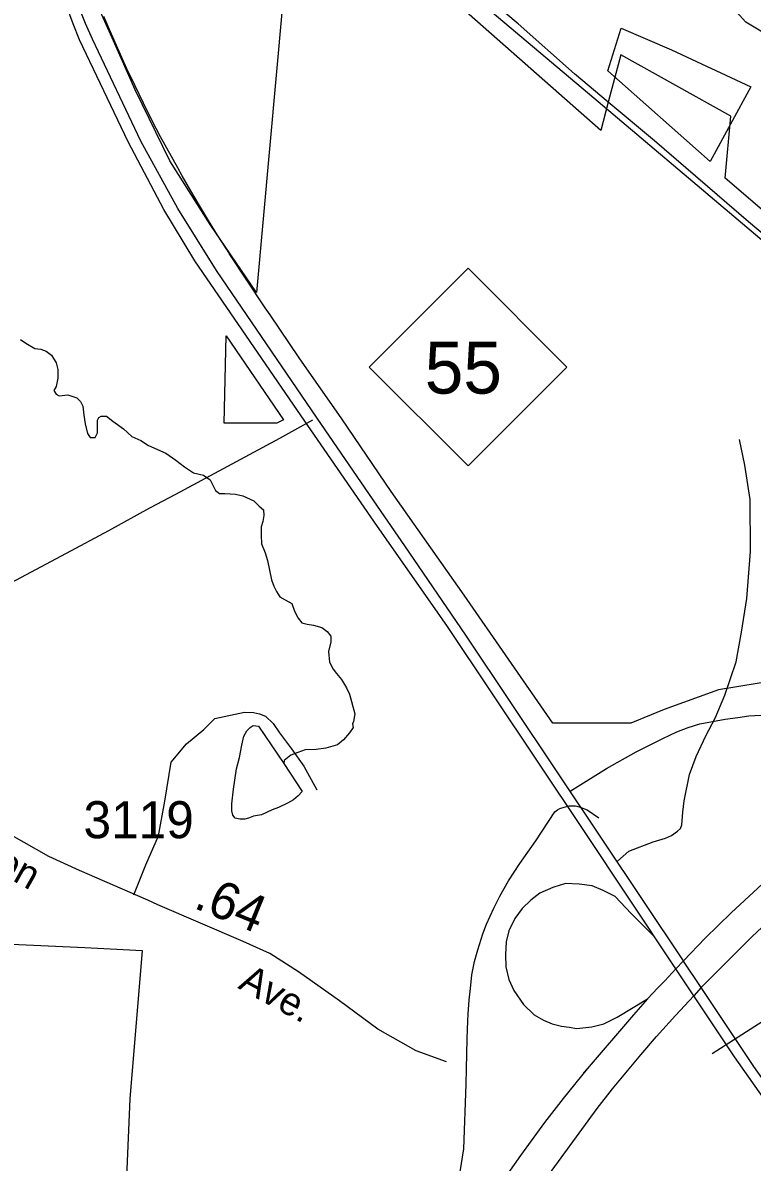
# Model space of a CAD drawing. Extents: x 2001466 to 2224147, y 644118 to 847247.
# Drawn here: x 2031371 to 2033830, y 760275 to 764118 of the extents above; entities that cross this region are included whole.
import ezdxf

# ---------------------------------------------------------------- set-up
doc = ezdxf.new("R2010")
doc.units = 0
for name, color, linetype in [('Exist Boundary Land Use Park Urban', 7, 'Continuous'), ('Exist Boundary Political City Limit New', 7, 'Continuous'), ('Exist Hydrographic Misc Water Feature', 7, 'Continuous'), ('Exist Railroad Mainline', 7, 'Continuous'), ('Exist Road Non-System Type 51', 7, 'Continuous'), ('Exist Road Primary Interstate Ramp 1 Lane Attributed', 7, 'Continuous'), ('Exist Road Primary NC Shield CELL', 7, 'Continuous'), ('Exist Road Primary NC Shield Number Label', 7, 'Continuous'), ('Exist Road Primary NC UnDivided 4 Lane Attributed', 7, 'Continuous'), ('Exist Road Secondary Mileage Hundredths English Label', 7, 'Continuous'), ('Exist Road Secondary Type 51 Attributed', 7, 'Continuous'), ('Exist Road Secondary Type 51 Label', 7, 'Continuous'), ('Exist Road Secondary Type 51 Number Label', 7, 'Continuous'), ('Map Preparation Boundary City Limit Buffer Line', 7, 'Continuous'), ('Prop Road Primary Interstate Projected', 7, 'Continuous')]:
    doc.layers.add(name, color=color, linetype=linetype)

msp = doc.modelspace()

# ---------------------------------------------------------------- linework, layer by layer
at = {"layer": 'Exist Boundary Land Use Park Urban'}
for points in [[(2033344.6, 763850.4), (2033319.5, 763755.1), (2032290.6, 764662.5), (2032158.9, 763208.7), (2032002.9, 763438), (2031866.4, 763652.6), (2031749.3, 763891.7), (2031676.2, 764057.6), (2031598.2, 764233.2), (2031525, 764447.9), (2031456.7, 764662.5), (2031398.2, 764891.8), (2031349.5, 765072.4), (2031300.7, 765321.2), (2031263.7, 765543.4)], [(2034626.3, 762833), (2033738.8, 763594.1), (2033758, 763802.6), (2033386.7, 764009.9), (2033344.6, 763850.4)]]:
    msp.add_lwpolyline(points, dxfattribs=at)
at = {"layer": 'Exist Boundary Political City Limit New'}
for points in [[(2032889.5, 764208.5), (2033296.2, 763864.3), (2033644.2, 763570), (2034496.2, 762849.6)], [(2033914.5, 761900.7), (2033716.4, 761867.7), (2033533.2, 761801.4), (2033420.4, 761755.9), (2033157.5, 761756.1), (2032858.4, 762187.5), (2032612.9, 762537.5), (2032446, 762781.7), (2032302.6, 762987.6), (2032205.1, 763132.7), (2032187.6, 763157), (2032066.6, 763339.7), (2032065.2, 763341.6), (2032064.6, 763342.9), (2032062.9, 763344.5), (2032058.4, 763352.8), (2032027.2, 763401.9), (2031996.6, 763451.4), (2031966.6, 763501.2), (2031937.1, 763551.4), (2031908.2, 763601.8), (2031893.2, 763628.4), (2031835.5, 763732.9), (2031806, 763789.9), (2031777.2, 763847.2), (2031749.1, 763904.8), (2031721.9, 763962.9), (2031695.1, 764021.2), (2031669.2, 764079.9), (2031644.1, 764138.9)], [(2033825.1, 763901.5), (2033688, 763650.1), (2033343.5, 763955.4), (2033388.2, 764099.3), (2033558.1, 764026.4), (2033825.1, 763901.5)], [(2032227.2, 762767.1), (2032050.1, 762767), (2032056.8, 763061.9), (2032249.4, 762779), (2032227.2, 762767.1)], [(2030960.6, 761027.4), (2031579.4, 760999.1), (2031773.2, 760989), (2031731.2, 760488.9), (2031691.2, 759539.8), (2031016.2, 759502.8)]]:
    msp.add_lwpolyline(points, dxfattribs=at)
at = {"layer": 'Exist Hydrographic Misc Water Feature'}
for points in [[(2035326.3, 762969.8), (2034967.2, 763262.7), (2034725.3, 763536.6), (2034217.1, 763927.6), (2034000.2, 764004.2), (2033808.3, 764119.7), (2033659.2, 764286.8), (2033392.2, 764252.9), (2033317.2, 764326.7), (2033300.1, 764435.3), (2033250.1, 764485.5), (2033233.1, 764587.5), (2033075.2, 764679.4), (2032767.2, 764695.5), (2032600.1, 764869.6), (2032442.2, 764935.2), (2032050.2, 765192.5), (2032033.1, 765370.1)], [(2031363.2, 763049.2), (2031381.3, 763037.4), (2031411.2, 763019.5), (2031431.3, 763017.5), (2031449.1, 763009.8), (2031467.2, 762997.1), (2031483.4, 762971.3), (2031489.1, 762949), (2031489.1, 762919.5), (2031482.8, 762890.9), (2031475, 762877.2), (2031483, 762865.5), (2031492.8, 762859.6), (2031522.8, 762863), (2031552.9, 762853.4), (2031564.8, 762840.8), (2031572.8, 762825.1), (2031576.7, 762794.7), (2031580.8, 762765.1), (2031588.6, 762732.9), (2031598.4, 762718.8), (2031614.4, 762719.3), (2031622.6, 762734.7), (2031622.6, 762762.6), (2031622.6, 762777.3), (2031626.7, 762787.1), (2031634.5, 762791)], [(2031634.5, 762791), (2031652.6, 762790.6), (2031674.7, 762774.6), (2031710.6, 762748.4), (2031738.7, 762722.4), (2031768.4, 762708.7), (2031794.5, 762692.6), (2031852.5, 762666.8), (2031886.3, 762642.3), (2031916.3, 762620.4), (2031946, 762600.1), (2031980.2, 762592), (2032002.2, 762575.9), (2032020.2, 762540.3), (2032034.2, 762530.2), (2032052, 762529.8), (2032088.3, 762528.3), (2032112.1, 762522.1), (2032150, 762505.7), (2032167.9, 762488.1), (2032181.8, 762475.5), (2032183.8, 762455.8), (2032179.7, 762436.2), (2032174, 762418.2), (2032173.8, 762389.5), (2032175.8, 762360), (2032187.5, 762330.2), (2032195.5, 762303.8), (2032209.5, 762239.5), (2032217.3, 762218), (2032225.5, 762199.8), (2032237.2, 762181.5), (2032255.2, 762171.3), (2032277.3, 762159.4), (2032287.2, 762133.8), (2032299.1, 762109.7), (2032311, 762093.9), (2032329, 762089.4), (2032351.2, 762085.7), (2032378.9, 762077.8), (2032396.9, 762065.1), (2032409, 762049.2), (2032408.8, 762029.6), (2032401, 761997.7), (2032404.7, 761961.6), (2032416.8, 761937.5), (2032428.7, 761923.4), (2032444.7, 761903.4), (2032462.5, 761875.1), (2032472.4, 761853.5), (2032490.4, 761786.7), (2032486.1, 761761.4), (2032482.2, 761753.3), (2032484.2, 761740.9), (2032472.1, 761723.1), (2032452.1, 761698.9), (2032432, 761682.9), (2032392, 761671.4), (2032360, 761667.1), (2032322.3, 761665.5), (2032297.9, 761656.9), (2032273.9, 761647.6), (2032251.9, 761629.2), (2032250.3, 761619.4)], [(2032250.3, 761619.4), (2032313, 761525.4), (2032299.1, 761510.9), (2032282.9, 761497.4), (2032263, 761485.4), (2032233.1, 761471.3), (2032211.1, 761463.5), (2032175, 761447), (2032149, 761441.8), (2032131.1, 761435.6), (2032119, 761431.8), (2032102.9, 761431.3), (2032086.9, 761435.7), (2032078.9, 761445.7), (2032075, 761459.7), (2032075, 761483.5), (2032081.1, 761533.4), (2032091.4, 761601.3), (2032101.4, 761639.7), (2032109.4, 761681.3), (2032115.6, 761711.5), (2032125.6, 761729.4), (2032137.5, 761741.5), (2032147.8, 761747.8), (2032165.8, 761745.8), (2032250.3, 761619.4)]]:
    msp.add_lwpolyline(points, dxfattribs=at)
at = {"layer": 'Exist Railroad Mainline'}
msp.add_lwpolyline([(2036207.3, 760295.8), (2036034, 760598.2), (2035874.7, 760878.4), (2035703.3, 761172.8), (2035518.2, 761509.2), (2035325.1, 761849.6), (2035221.6, 762027.7), (2035110, 762198), (2034986.5, 762358.3), (2034868.8, 762508.5), (2034773.2, 762616.7), (2034685.2, 762708.9), (2034613.5, 762773.2), (2034523.7, 762851.4), (2034371.9, 762979.7), (2034110.6, 763200.3), (2033817.2, 763446.9), (2033500, 763719.8), (2033344.6, 763850.4), (2033230.4, 763946.3), (2033041, 764114.8), (2032859.3, 764267.3)], dxfattribs=at)
at = {"layer": 'Exist Road Non-System Type 51'}
for points in [[(2033375.7, 761289.9), (2033413.7, 761323.7), (2033496, 761355.5), (2033537.9, 761367.4), (2033558.1, 761377.2), (2033577.9, 761391.2), (2033587.5, 761400.6), (2033592, 761413.1), (2033596.3, 761455.2), (2033600.2, 761493.2), (2033618.5, 761583), (2033640.7, 761642.9), (2033672.9, 761712.9), (2033705, 761772.8), (2033737.1, 761850.6), (2033775.4, 761962.6), (2033793.7, 762062.5), (2033812, 762176.3), (2033824.4, 762334.3), (2033823, 762510.3), (2033805.2, 762626.3), (2033787.4, 762712.2)], [(2031745.4, 761176.5), (2031785.2, 761277.7), (2031828.1, 761375.8), (2031849.6, 761492.3), (2031871, 761624.1), (2031923.1, 761685.4), (2031981.3, 761734.4), (2032018.1, 761771.2), (2032118.5, 761793.2), (2032148.5, 761791.2), (2032168.6, 761787), (2032188.4, 761779), (2032214.5, 761754.9), (2032236.3, 761722.8), (2032276.2, 761668.8), (2032318, 761610.7), (2032361.9, 761530.6)], [(2033694.3, 760641.2), (2033866.2, 760751.8), (2033988.9, 760862.3), (2034119.8, 760964.7), (2034214, 761017.9), (2034259, 761030.2), (2034296.9, 761037.1), (2034336.9, 761045.1), (2034440.9, 761054.7), (2034582.9, 761056.4), (2034744.9, 761063.9), (2034898.8, 761069.6), (2034994.9, 761071.2), (2035056.9, 761083.4), (2035110.1, 761095.7), (2035146.9, 761103.9), (2035187.8, 761124.4), (2035253.3, 761157.1)]]:
    msp.add_lwpolyline(points, dxfattribs=at)
at = {"layer": 'Exist Road Primary Interstate Ramp 1 Lane Attributed'}
for points in [[(2033216, 761526.4), (2033338, 761602.2), (2033438.5, 761658.6), (2033479.2, 761679.7), (2033528.9, 761704.1), (2033575.2, 761725.9), (2033613.6, 761740.7), (2033652.8, 761753.8), (2033738.3, 761769.1), (2033781.3, 761775.1), (2033818.3, 761780.1), (2033858.8, 761783.1)], [(2033501.4, 761033.9), (2033422.2, 761113.2), (2033367.4, 761170.7), (2033327.5, 761191.1), (2033290.4, 761207), (2033246.1, 761212.3), (2033199.9, 761215.3), (2033158, 761200.9), (2033113.2, 761182.1), (2033082.9, 761159), (2033054, 761130.2), (2033029.4, 761097), (2033009.2, 761055.1), (2033000.6, 761017.6), (2032997.7, 760975.7), (2032999.1, 760933.9), (2033009.2, 760890.6), (2033026.6, 760854.5), (2033058.3, 760806.9), (2033094.4, 760772.3), (2033126.2, 760753.5), (2033155.1, 760742), (2033186.9, 760733.3), (2033212.9, 760730.4), (2033238.9, 760726.1), (2033289.4, 760731.8), (2033329.9, 760742), (2033374.6, 760763.6), (2033476.9, 760825.7)]]:
    msp.add_lwpolyline(points, dxfattribs=at)
at = {"layer": 'Exist Road Primary NC Shield CELL'}
msp.add_lwpolyline([(2032538.6, 762956.9), (2032871.6, 763289.9), (2033204.6, 762956.9), (2032871.6, 762624)], close=True, dxfattribs=at)
at = {"layer": 'Exist Road Primary NC UnDivided 4 Lane Attributed'}
for points in [[(2033572.3, 760927.5), (2033262, 761393.5), (2032800.1, 762084.8), (2032566.9, 762419.3), (2032296.7, 762810.3), (2031951.2, 763315.5), (2031846.6, 763487.9), (2031725.6, 763716.7), (2031561.6, 764060.8), (2031540, 764114.7), (2031449.1, 764360.6)], [(2033597.7, 760953.8), (2033326.6, 761360.9), (2032864.7, 762052.2), (2032658.4, 762354), (2032578.9, 762470), (2032362.6, 762784.3), (2032023.4, 763282.5), (2031893.5, 763491.7), (2031768.7, 763719.2), (2031605.9, 764062.7), (2031582.5, 764115.3), (2031499.2, 764325.1)], [(2034994.5, 762017.5), (2034831.2, 761925.5), (2034772.3, 761891.6), (2034696.1, 761843.2), (2034551.8, 761751.3), (2034465.5, 761692.7), (2034400.4, 761645.8), (2034316.6, 761584.7), (2034181.3, 761482.9), (2034025.7, 761355), (2033893.8, 761240.9), (2033758.7, 761115.7), (2033670.7, 761031), (2033597.7, 760953.8)], [(2035280, 762046), (2035126.6, 761969.3), (2034963.8, 761881.5), (2034847.8, 761814.2), (2034777.5, 761769.8), (2034674.5, 761703.8), (2034579.3, 761641.5), (2034398.6, 761513.7), (2034247.2, 761397.7), (2034052.9, 761237.3), (2033948.4, 761147.2), (2033828.7, 761034.9), (2033657.2, 760864.3)], [(2033597.7, 760953.8), (2033572.3, 760927.5)], [(2033657.2, 760864.3), (2033598.4, 760952.8)], [(2033572.3, 760927.5), (2033534.8, 760886.6), (2033512, 760862.6), (2033476.9, 760825.7)], [(2033633.2, 760836.1), (2033572.3, 760927.5)], [(2033657.2, 760864.3), (2033633.2, 760836.1)], [(2034969, 758950.6), (2034771.9, 759242.2), (2034673.9, 759389.3), (2034421, 759753.3), (2034301.4, 759935.3), (2033834.7, 760597.8), (2033657.2, 760864.3)], [(2033476.9, 760825.7), (2033429.6, 760771.8), (2033273.2, 760590.1)], [(2033358.4, 760522.7), (2033454.4, 760636.7), (2033507, 760699.1), (2033571.5, 760769.2), (2033633.2, 760836.1)], [(2034942.9, 758932.2), (2034704.7, 759277.7), (2034609.3, 759421.9), (2034361.3, 759783.4), (2034236.8, 759967.9), (2033770.1, 760630.4), (2033633.2, 760836.1)]]:
    msp.add_lwpolyline(points, dxfattribs=at)
at = {"layer": 'Exist Road Secondary Type 51 Attributed'}
msp.add_lwpolyline([(2032799.3, 760613.3), (2032697.4, 760650.9), (2032567.9, 760723.3), (2032438.7, 760819.2), (2032300.3, 760917.4), (2032203.8, 760978.6), (2032113.7, 761018.8), (2031826.3, 761143.3), (2031792.1, 761158.4), (2031561.8, 761258.9), (2031458.9, 761306.3), (2031375, 761352.9), (2031228.6, 761436.4), (2031063, 761534.5), (2030996.8, 761573.7), (2030923.8, 761617.1), (2030909.3, 761624.1), (2030846, 761652.5), (2030789.1, 761673.3)], dxfattribs=at)
at = {"layer": 'Map Preparation Boundary City Limit Buffer Line'}
for points in [[(2032889.5, 764208.5), (2033296.2, 763864.3), (2033644.2, 763570), (2034496.2, 762849.6)], [(2033914.5, 761900.7), (2033716.4, 761867.7), (2033533.2, 761801.4), (2033420.4, 761755.9), (2033157.5, 761756.1), (2032858.4, 762187.5), (2032612.9, 762537.5), (2032446, 762781.7), (2032302.6, 762987.6), (2032205.1, 763132.7), (2032187.6, 763157), (2032066.6, 763339.7), (2032065.2, 763341.6), (2032064.6, 763342.9), (2032062.9, 763344.5), (2032058.4, 763352.8), (2032027.2, 763401.9), (2031996.6, 763451.4), (2031966.6, 763501.2), (2031937.1, 763551.4), (2031908.2, 763601.8), (2031893.2, 763628.4), (2031835.5, 763732.9), (2031806, 763789.9), (2031777.2, 763847.2), (2031749.1, 763904.8), (2031721.9, 763962.9), (2031695.1, 764021.2), (2031669.2, 764079.9), (2031644.1, 764138.9)], [(2033825.1, 763901.5), (2033688, 763650.1), (2033343.5, 763955.4), (2033388.2, 764099.3), (2033558.1, 764026.4), (2033825.1, 763901.5)], [(2032227.2, 762767.1), (2032050.1, 762767), (2032056.8, 763061.9), (2032249.4, 762779), (2032227.2, 762767.1)], [(2030960.6, 761027.4), (2031579.4, 760999.1), (2031773.2, 760989), (2031731.2, 760488.9), (2031691.2, 759539.8), (2031016.2, 759502.8)]]:
    msp.add_lwpolyline(points, dxfattribs=at)
at = {"layer": 'Prop Road Primary Interstate Projected'}
for points in [[(2030768, 761912.8), (2030809.8, 761936.5), (2030980.8, 762034.1), (2031096.7, 762098.8), (2031313.6, 762219.6), (2031518.1, 762328.8), (2031660.9, 762405.7), (2031799.3, 762481.7), (2031887.1, 762527.6), (2032237.3, 762716.5), (2032348.5, 762779.3)], [(2032866.7, 760589.4), (2032869.2, 760691.2), (2032871.1, 760751.7), (2032871.7, 760774.2), (2032875.1, 760822.6), (2032880, 760861), (2032884.9, 760906.4), (2032894, 760951.8), (2032905.2, 760991.6), (2032921.3, 761045.3), (2032933.8, 761078.2), (2032958.4, 761131.4), (2032978.8, 761172.3), (2033008.1, 761224.1), (2033046.1, 761281.8), (2033100.1, 761359.2), (2033164.7, 761456.3), (2033173.8, 761463.7), (2033180.8, 761467.8), (2033196, 761472.6), (2033212.7, 761476.6), (2033221.9, 761477.3), (2033226.3, 761477.2), (2033230, 761476.8)], [(2033230, 761476.8), (2033233.8, 761476.5), (2033238.3, 761475.8), (2033249.8, 761472.6), (2033273.5, 761463.2), (2033312.7, 761436.2)], [(2032689.8, 759722), (2032762.6, 759921.2), (2032832.3, 760164.7), (2032857.6, 760319.7), (2032864.9, 760538.2), (2032866.7, 760589.4)], [(2033261.1, 760576), (2033273.2, 760590.1), (2033192.3, 760489.8)], [(2033307.1, 760456.4), (2033358.4, 760522.7)], [(2033192.3, 760489.8), (2033129.8, 760408.2), (2033048.9, 760297.6), (2032985, 760206.6), (2032913, 760101.2), (2032847.5, 759995.7), (2032785.1, 759895.1), (2032724.4, 759789.6), (2032689.8, 759722)], [(2031709.9, 756721.6), (2031775.6, 756938.4), (2031824.4, 757098.7), (2031876.5, 757249.3), (2031986.2, 757582), (2032058.3, 757790.3), (2032099.6, 757919), (2032389.9, 758818.3), (2032451.6, 758988), (2032516.3, 759138.2), (2032567.6, 759244.3), (2032605, 759319.9), (2032667.4, 759448.2), (2032714.5, 759533.4), (2032757.5, 759620.1), (2032816.7, 759725.5), (2032891.6, 759850.3), (2032992.8, 760010.5), (2033062.1, 760113.9), (2033155, 760247.7), (2033307.1, 760456.4)]]:
    msp.add_lwpolyline(points, dxfattribs=at)

# ---------------------------------------------------------------- texts
at = {"layer": 'Exist Road Primary NC Shield Number Label'}
msp.add_text('55', height=175, dxfattribs=at).set_placement((2032725.7, 762867.2))
at = {"layer": 'Exist Road Secondary Mileage Hundredths English Label'}
msp.add_text('.64', height=125, rotation=337.7426, dxfattribs=at).set_placement((2031942.9, 761133.8))
at = {"layer": 'Exist Road Secondary Type 51 Label'}
for s, rotation, p in [('Alston', 330.6892, (2031087.3, 761364.1)), ('Ave.', 331.5377, (2032092.9, 760862.9))]:
    msp.add_text(s, height=95, rotation=rotation, dxfattribs=at).set_placement(p)
at = {"layer": 'Exist Road Secondary Type 51 Number Label'}
msp.add_text('3119', height=125, dxfattribs=at).set_placement((2031575.4, 761367.5))

doc.saveas('drawing.dxf')
